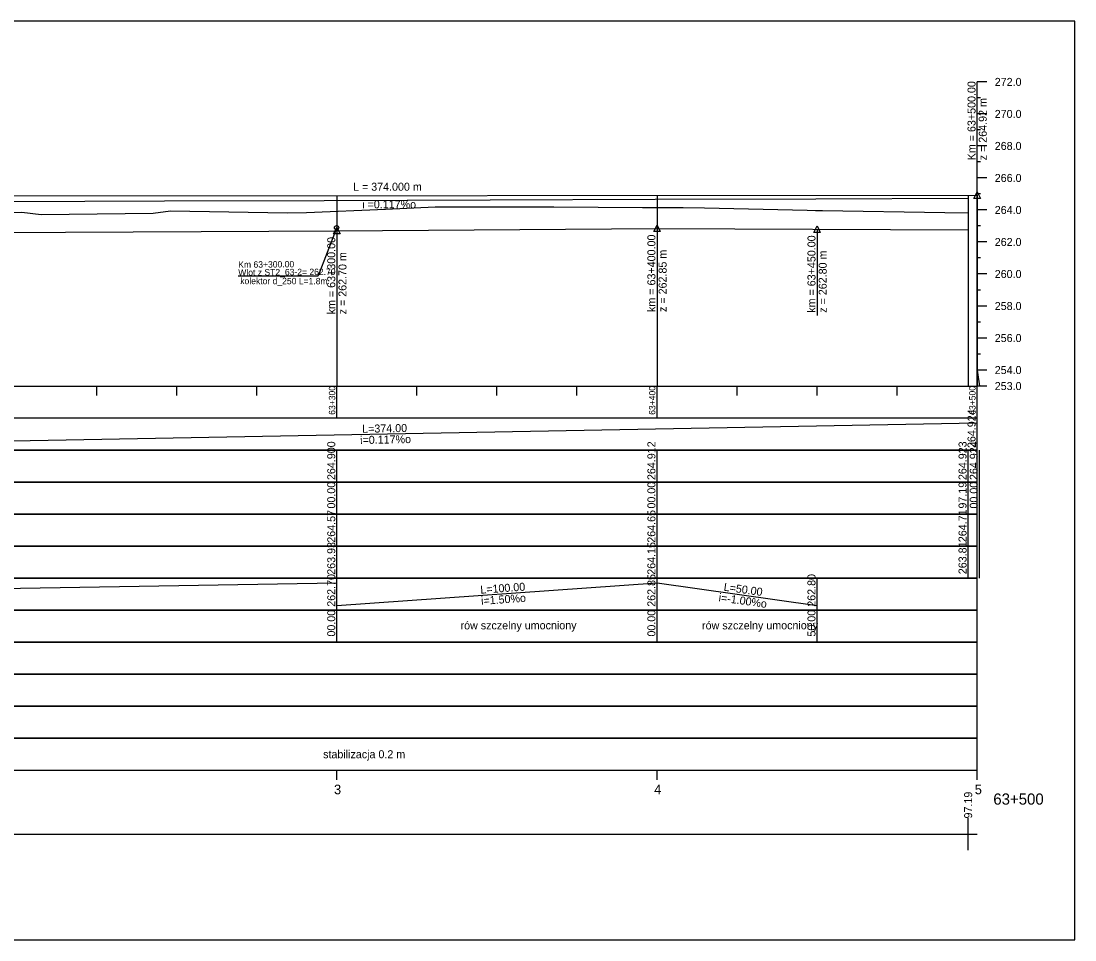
# Model space of a CAD drawing. Extents: x 6445630 to 6518227, y 5499240 to 5511716.
# Drawn here: x 6462432.6 to 6462761.8, y 5508418.3 to 5508705.3 of the extents above; entities that cross this region are included whole.
import ezdxf

# ---------------------------------------------------------------- set-up
doc = ezdxf.new("R2010")
doc.units = 0
for name, color, linetype in [('TOR_PROF-obiekty+opisy', 7, 'Continuous'), ('TOR_PROF-opisy glowne', 7, 'Continuous'), ('TOR_PROF-opisy pomocnicze', 7, 'Continuous'), ('TOR_PROF-rowy otwarte', 7, 'Continuous'), ('TOR_PROF-tabelka-geometria T1', 7, 'Continuous'), ('TOR_PROF-tabelka-kilometracja', 7, 'Continuous'), ('TOR_PROF-tabelka-odleglosci T1', 7, 'Continuous'), ('TOR_PROF-tabelka-pochylenia proj T1', 7, 'Continuous'), ('TOR_PROF-tabelka-rodzaj rowu T1', 7, 'Continuous'), ('TOR_PROF-tabelka-rowyT1', 7, 'Continuous'), ('TOR_PROF-tabelka-rurociagi T1', 7, 'Continuous'), ('TOR_PROF-tabelka-rzedne istn T1', 7, 'Continuous'), ('TOR_PROF-tabelka-rzedne proj T1', 7, 'Continuous'), ('TOR_PROF-tabelka-teren istniejacy T1', 7, 'Continuous'), ('TOR_PROF-tabelka-warstwa ochronna T1', 7, 'Continuous'), ('TOR_PROF-tor istniejacy T2', 7, 'Continuous'), ('TOR_PROF-tor projektowany', 7, 'Continuous'), ('TOR_PROF-uklad odniesienia', 7, 'Continuous'), ('TOR_PROF-warstwa ochronna', 7, 'Continuous'), ('TOR_RAMKI-dodatkowe3', 7, 'Continuous'), ('TOR_RAMKI-MASKA WYCIECIA', 7, 'Continuous')]:
    doc.layers.add(name, color=color, linetype=linetype)

msp = doc.modelspace()

# ---------------------------------------------------------------- linework, layer by layer
at = {"layer": 'TOR_PROF-obiekty+opisy'}
for p in [(6462531.01, 5508640.31), (6462500.41, 5508625.69)]:
    msp.add_line(p, (6462525.35, 5508625.69), dxfattribs=at)
msp.add_circle((6462531.13, 5508640.73), 0.683, dxfattribs=at)
at = {"layer": 'TOR_PROF-opisy pomocnicze'}
for p, q in [((6462731.21, 5508650.91), (6462731.21, 5508670.91)), ((6462731.21, 5508650.91), (6462731.21, 5508670.91)), ((6462531.21, 5508639.79), (6462531.21, 5508612.79)), ((6462631.21, 5508640.54), (6462631.21, 5508613.54)), ((6462681.21, 5508640.29), (6462681.21, 5508613.29))]:
    msp.add_line(p, q, dxfattribs=at)
for points in [[(6462731.21, 5508651.91), (6462732.21, 5508649.91), (6462730.21, 5508649.91)], [(6462731.21, 5508651.91), (6462732.21, 5508649.91), (6462730.21, 5508649.91)], [(6462531.21, 5508640.79), (6462532.21, 5508638.79), (6462530.21, 5508638.79)], [(6462631.21, 5508641.54), (6462632.21, 5508639.54), (6462630.21, 5508639.54)], [(6462681.21, 5508641.29), (6462682.21, 5508639.29), (6462680.21, 5508639.29)]]:
    msp.add_lwpolyline(points, close=True, dxfattribs=at)
at = {"layer": 'TOR_PROF-rowy otwarte'}
for p, q in [((6462111.21, 5508637.69), (6462531.21, 5508639.79)), ((6462531.21, 5508639.79), (6462631.21, 5508640.54)), ((6462631.21, 5508640.54), (6462728.4, 5508640.05))]:
    msp.add_line(p, q, dxfattribs=at)
at = {"layer": 'TOR_PROF-tabelka-geometria T1'}
for points in [[(6460674.08, 5508451.29), (6461733.15, 5508451.29), (6461733.15, 5508453.96), (6461818.15, 5508453.96), (6461818.15, 5508451.29), (6461907.6, 5508451.29), (6461907.6, 5508448.62), (6461992.6, 5508448.62), (6461992.6, 5508451.29), (6462728.4, 5508451.29)], [(6462728.4, 5508446.29), (6462728.4, 5508456.29)], [(6452331.21, 5508451.29), (6462731.21, 5508451.29)]]:
    msp.add_lwpolyline(points, dxfattribs=at)
at = {"layer": 'TOR_PROF-tabelka-kilometracja'}
for points in [[(6462531.21, 5508468.29), (6462531.21, 5508471.29)], [(6462631.21, 5508468.29), (6462631.21, 5508471.29)], [(6462731.21, 5508468.29), (6462731.21, 5508471.29)], [(6462731.21, 5508468.29), (6462731.21, 5508471.29)]]:
    msp.add_lwpolyline(points, dxfattribs=at)
at = {"layer": 'TOR_PROF-tabelka-odleglosci T1'}
msp.add_lwpolyline([(6452331.21, 5508551.29), (6462731.21, 5508551.29), (6462731.21, 5508561.29), (6452331.21, 5508561.29)], close=True, dxfattribs=at)
for points in [[(6462531.21, 5508551.29), (6462531.21, 5508561.29)], [(6462631.21, 5508551.29), (6462631.21, 5508561.29)], [(6462728.4, 5508551.29), (6462728.4, 5508561.29)], [(6462731.9, 5508551.29), (6462731.9, 5508561.29)]]:
    msp.add_lwpolyline(points, dxfattribs=at)
at = {"layer": 'TOR_PROF-tabelka-pochylenia proj T1'}
msp.add_lwpolyline([(6452331.21, 5508571.29), (6462731.21, 5508571.29), (6462731.21, 5508581.29), (6452331.21, 5508581.29)], close=True, dxfattribs=at)
for points in [[(6462357.21, 5508572.79), (6462731.21, 5508579.79)], [(6462731.21, 5508571.29), (6462731.21, 5508581.29)]]:
    msp.add_lwpolyline(points, dxfattribs=at)
at = {"layer": 'TOR_PROF-tabelka-rodzaj rowu T1'}
for points in [[(6452331.21, 5508511.29), (6462731.21, 5508511.29), (6462731.21, 5508521.29), (6452331.21, 5508521.29)], [(6452331.21, 5508511.29), (6462731.21, 5508511.29), (6462731.21, 5508521.29), (6452331.21, 5508521.29)], [(6452331.21, 5508491.29), (6462731.21, 5508491.29), (6462731.21, 5508501.29), (6452331.21, 5508501.29)]]:
    msp.add_lwpolyline(points, close=True, dxfattribs=at)
for points in [[(6462531.21, 5508511.29), (6462531.21, 5508521.29)], [(6462631.21, 5508511.29), (6462631.21, 5508521.29)], [(6462681.21, 5508511.29), (6462681.21, 5508521.29)]]:
    msp.add_lwpolyline(points, dxfattribs=at)
at = {"layer": 'TOR_PROF-tabelka-rowyT1'}
msp.add_lwpolyline([(6452331.21, 5508521.29), (6462731.21, 5508521.29), (6462731.21, 5508531.29), (6452331.21, 5508531.29)], close=True, dxfattribs=at)
msp.add_lwpolyline([(6452331.21, 5508521.29), (6462731.21, 5508521.29), (6462731.21, 5508531.29), (6452331.21, 5508531.29)], close=True, dxfattribs=at)
msp.add_lwpolyline([(6452331.21, 5508521.29), (6462731.21, 5508521.29), (6462731.21, 5508531.29), (6452331.21, 5508531.29)], close=True, dxfattribs=at)
for points in [[(6462111.21, 5508522.79), (6462531.21, 5508529.79)], [(6462531.21, 5508521.29), (6462531.21, 5508531.29)], [(6462531.21, 5508522.79), (6462631.21, 5508529.79)], [(6462631.21, 5508521.29), (6462631.21, 5508531.29)], [(6462631.21, 5508529.79), (6462681.21, 5508522.79)], [(6462681.21, 5508521.29), (6462681.21, 5508531.29)]]:
    msp.add_lwpolyline(points, dxfattribs=at)
at = {"layer": 'TOR_PROF-tabelka-rurociagi T1'}
msp.add_lwpolyline([(6452331.21, 5508501.29), (6462731.21, 5508501.29), (6462731.21, 5508511.29), (6452331.21, 5508511.29)], close=True, dxfattribs=at)
at = {"layer": 'TOR_PROF-tabelka-rzedne istn T1'}
msp.add_lwpolyline([(6452331.21, 5508541.29), (6462731.21, 5508541.29), (6462731.21, 5508551.29), (6452331.21, 5508551.29)], close=True, dxfattribs=at)
for points in [[(6462531.21, 5508541.29), (6462531.21, 5508551.29)], [(6462631.21, 5508541.29), (6462631.21, 5508551.29)], [(6462728.4, 5508541.29), (6462728.4, 5508551.29)], [(6462731.9, 5508541.29), (6462731.9, 5508551.29)], [(6462531.21, 5508531.29), (6462531.21, 5508541.29)], [(6462531.21, 5508531.29), (6462531.21, 5508541.29)], [(6462531.21, 5508531.29), (6462531.21, 5508541.29)], [(6462531.21, 5508531.29), (6462531.21, 5508541.29)], [(6462631.21, 5508531.29), (6462631.21, 5508541.29)], [(6462631.21, 5508531.29), (6462631.21, 5508541.29)], [(6462631.21, 5508531.29), (6462631.21, 5508541.29)], [(6462631.21, 5508531.29), (6462631.21, 5508541.29)]]:
    msp.add_lwpolyline(points, dxfattribs=at)
at = {"layer": 'TOR_PROF-tabelka-rzedne proj T1'}
msp.add_lwpolyline([(6452331.21, 5508561.29), (6462731.21, 5508561.29), (6462731.21, 5508571.29), (6452331.21, 5508571.29)], close=True, dxfattribs=at)
for points in [[(6462531.21, 5508561.29), (6462531.21, 5508571.29)], [(6462631.21, 5508561.29), (6462631.21, 5508571.29)], [(6462728.4, 5508561.29), (6462728.4, 5508571.29)], [(6462731.9, 5508561.29), (6462731.9, 5508571.29)]]:
    msp.add_lwpolyline(points, dxfattribs=at)
at = {"layer": 'TOR_PROF-tabelka-teren istniejacy T1'}
msp.add_lwpolyline([(6452331.21, 5508531.29), (6462731.21, 5508531.29), (6462731.21, 5508541.29), (6452331.21, 5508541.29)], close=True, dxfattribs=at)
msp.add_lwpolyline([(6452331.21, 5508531.29), (6462731.21, 5508531.29), (6462731.21, 5508541.29), (6452331.21, 5508541.29)], close=True, dxfattribs=at)
msp.add_lwpolyline([(6452331.21, 5508531.29), (6462731.21, 5508531.29), (6462731.21, 5508541.29), (6452331.21, 5508541.29)], close=True, dxfattribs=at)
msp.add_lwpolyline([(6452331.21, 5508531.29), (6462731.21, 5508531.29), (6462731.21, 5508541.29), (6452331.21, 5508541.29)], close=True, dxfattribs=at)
for points in [[(6462728.4, 5508531.29), (6462728.4, 5508541.29)], [(6462728.4, 5508531.29), (6462728.4, 5508541.29)], [(6462728.4, 5508531.29), (6462728.4, 5508541.29)], [(6462728.4, 5508531.29), (6462728.4, 5508541.29)], [(6462731.9, 5508531.29), (6462731.9, 5508541.29)], [(6462731.9, 5508531.29), (6462731.9, 5508541.29)], [(6462731.9, 5508531.29), (6462731.9, 5508541.29)], [(6462731.9, 5508531.29), (6462731.9, 5508541.29)]]:
    msp.add_lwpolyline(points, dxfattribs=at)
at = {"layer": 'TOR_PROF-tabelka-warstwa ochronna T1'}
msp.add_lwpolyline([(6452331.21, 5508481.29), (6462731.21, 5508481.29), (6462731.21, 5508491.29), (6452331.21, 5508491.29)], close=True, dxfattribs=at)
at = {"layer": 'TOR_PROF-tor istniejacy T2'}
msp.add_lwpolyline([(6462728.4, 5508649.83), (6462680.79, 5508649.64), (6462630.63, 5508649.54), (6462579.1, 5508649.34), (6462527.23, 5508649.14), (6462477.4, 5508649.04), (6462427.57, 5508648.84), (6462378.75, 5508648.69), (6462330.8, 5508648.49), (6462281.44, 5508648.39), (6462231.92, 5508648.24), (6462178.78, 5508648.09), (6462126.4, 5508647.79), (6462077.5, 5508647.59)], dxfattribs=at)
at = {"layer": 'TOR_PROF-tor projektowany'}
msp.add_line((6462357.21, 5508650.69), (6462731.21, 5508650.91), dxfattribs=at)
msp.add_line((6462357.21, 5508650.69), (6462731.21, 5508650.91), dxfattribs=at)
for points in [[(6462531.21, 5508650.79), (6462531.21, 5508596.29), (6462531.21, 5508591.29), (6462531.21, 5508591.29)], [(6462531.21, 5508650.79), (6462531.21, 5508596.29), (6462531.21, 5508591.29), (6462531.21, 5508591.29)], [(6462631.21, 5508650.85), (6462631.21, 5508596.29), (6462631.21, 5508591.29), (6462631.21, 5508591.29)], [(6462631.21, 5508650.85), (6462631.21, 5508596.29), (6462631.21, 5508591.29), (6462631.21, 5508591.29)], [(6462728.4, 5508650.91), (6462728.4, 5508596.29), (6462728.4, 5508591.29), (6462728.4, 5508591.29)], [(6462728.4, 5508650.91), (6462728.4, 5508596.29), (6462728.4, 5508591.29), (6462728.4, 5508591.29)], [(6462731.21, 5508650.91), (6462731.21, 5508596.29), (6462731.21, 5508591.29), (6462731.21, 5508591.29)], [(6462731.21, 5508650.91), (6462731.21, 5508596.29), (6462731.9, 5508591.29), (6462731.9, 5508591.29)], [(6462731.21, 5508650.91), (6462731.21, 5508596.29), (6462731.21, 5508591.29), (6462731.21, 5508591.29)], [(6462731.21, 5508650.91), (6462731.21, 5508596.29), (6462731.9, 5508591.29), (6462731.9, 5508591.29)]]:
    msp.add_lwpolyline(points, dxfattribs=at)
at = {"layer": 'TOR_PROF-uklad odniesienia'}
for p, q in [((6462731.21, 5508591.29), (6462731.21, 5508686.29)), ((6462734.21, 5508686.29), (6462731.21, 5508686.29)), ((6462734.21, 5508686.29), (6462731.21, 5508686.29)), ((6462732.21, 5508681.29), (6462731.21, 5508681.29)), ((6462734.21, 5508676.29), (6462731.21, 5508676.29)), ((6462732.21, 5508671.29), (6462731.21, 5508671.29)), ((6462734.21, 5508666.29), (6462731.21, 5508666.29)), ((6462732.21, 5508661.29), (6462731.21, 5508661.29)), ((6462734.21, 5508656.29), (6462731.21, 5508656.29)), ((6462732.21, 5508651.29), (6462731.21, 5508651.29)), ((6462734.21, 5508646.29), (6462731.21, 5508646.29)), ((6462732.21, 5508641.29), (6462731.21, 5508641.29)), ((6462734.21, 5508636.29), (6462731.21, 5508636.29)), ((6462732.21, 5508631.29), (6462731.21, 5508631.29)), ((6462734.21, 5508626.29), (6462731.21, 5508626.29)), ((6462732.21, 5508621.29), (6462731.21, 5508621.29)), ((6462734.21, 5508616.29), (6462731.21, 5508616.29)), ((6462732.21, 5508611.29), (6462731.21, 5508611.29)), ((6462734.21, 5508606.29), (6462731.21, 5508606.29)), ((6462732.21, 5508601.29), (6462731.21, 5508601.29)), ((6462734.21, 5508596.29), (6462731.21, 5508596.29)), ((6452331.21, 5508591.29), (6462731.21, 5508591.29)), ((6452331.21, 5508591.29), (6462731.21, 5508591.29)), ((6462456.21, 5508588.29), (6462456.21, 5508591.29)), ((6462456.21, 5508588.29), (6462456.21, 5508591.29)), ((6462481.21, 5508588.29), (6462481.21, 5508591.29)), ((6462481.21, 5508588.29), (6462481.21, 5508591.29)), ((6462506.21, 5508588.29), (6462506.21, 5508591.29)), ((6462506.21, 5508588.29), (6462506.21, 5508591.29)), ((6462531.21, 5508581.29), (6462531.21, 5508591.29)), ((6462531.21, 5508581.29), (6462531.21, 5508591.29)), ((6462556.21, 5508588.29), (6462556.21, 5508591.29)), ((6462556.21, 5508588.29), (6462556.21, 5508591.29)), ((6462581.21, 5508588.29), (6462581.21, 5508591.29)), ((6462581.21, 5508588.29), (6462581.21, 5508591.29)), ((6462606.21, 5508588.29), (6462606.21, 5508591.29)), ((6462606.21, 5508588.29), (6462606.21, 5508591.29)), ((6462631.21, 5508581.29), (6462631.21, 5508591.29)), ((6462631.21, 5508581.29), (6462631.21, 5508591.29)), ((6462656.21, 5508588.29), (6462656.21, 5508591.29)), ((6462656.21, 5508588.29), (6462656.21, 5508591.29)), ((6462681.21, 5508588.29), (6462681.21, 5508591.29)), ((6462681.21, 5508588.29), (6462681.21, 5508591.29)), ((6462706.21, 5508588.29), (6462706.21, 5508591.29)), ((6462706.21, 5508588.29), (6462706.21, 5508591.29)), ((6462734.21, 5508591.29), (6462731.21, 5508591.29)), ((6462731.21, 5508581.29), (6462731.21, 5508591.29)), ((6462731.21, 5508581.29), (6462731.21, 5508591.29))]:
    msp.add_line(p, q, dxfattribs=at)
at = {"layer": 'TOR_PROF-warstwa ochronna'}
msp.add_lwpolyline([(6452331.21, 5508471.29), (6462731.21, 5508471.29), (6462731.21, 5508481.29), (6452331.21, 5508481.29)], close=True, dxfattribs=at)
at = {"layer": 'TOR_RAMKI-dodatkowe3'}
for p, q in [((6462561.93, 5508647.26), (6462570.26, 5508647.31)), ((6462570.26, 5508647.31), (6462599.02, 5508647.25)), ((6462427.47, 5508645.43), (6462432.78, 5508645.62)), ((6462432.78, 5508645.62), (6462438.83, 5508644.86)), ((6462438.83, 5508644.86), (6462473.84, 5508645.32)), ((6462473.84, 5508645.32), (6462479.27, 5508645.99)), ((6462479.27, 5508645.99), (6462515.67, 5508645.35)), ((6462515.67, 5508645.35), (6462521.69, 5508645.52)), ((6462521.69, 5508645.52), (6462546.39, 5508646.59)), ((6462546.39, 5508646.59), (6462561.93, 5508647.26)), ((6462599.02, 5508647.25), (6462626.69, 5508647.02)), ((6462626.69, 5508647.02), (6462639.34, 5508647.1)), ((6462639.34, 5508647.1), (6462646.03, 5508646.95)), ((6462646.03, 5508646.95), (6462678.13, 5508646.2)), ((6462678.13, 5508646.2), (6462680.68, 5508646.12)), ((6462680.68, 5508646.12), (6462682.9, 5508646.09)), ((6462682.9, 5508646.09), (6462721.08, 5508645.47)), ((6462721.08, 5508645.47), (6462728.4, 5508645.36))]:
    msp.add_line(p, q, dxfattribs=at)
at = {"layer": 'TOR_RAMKI-MASKA WYCIECIA'}
msp.add_lwpolyline([(6460741.75, 5508418.29), (6462761.75, 5508418.29), (6462761.75, 5508705.29), (6460741.75, 5508705.29)], close=True, dxfattribs=at)

# ---------------------------------------------------------------- texts
at = {"layer": 'TOR_PROF-opisy glowne'}
for s, rotation, p in [('Wlot z ST2_63-2= 262.70', 0.4945, (6462500.42, 5508625.75)), ('Km 63+300.00', 0.4945, (6462500.42, 5508628.22)), (' kolektor d_250 L=1.8m ', 359.8879, (6462500.29, 5508623.12))]:
    msp.add_text(s, height=2, rotation=rotation, dxfattribs=at).set_placement(p)
at = {"layer": 'TOR_PROF-opisy pomocnicze'}
for s, rotation, p in [('Km = 63+500.00', 90, (6462730.71, 5508661.81)), ('Km = 63+500.00', 90, (6462730.71, 5508661.81)), ('z = 264.92 m', 90, (6462734.21, 5508661.81)), ('z = 264.92 m', 90, (6462734.21, 5508661.81)), ('L = 374.000 m', 0.0335, (6462536.27, 5508652.29)), ('L = 374.000 m', 0.0335, (6462536.27, 5508652.29)), ('  i =0.117%o', 0.0335, (6462537.27, 5508646.8)), ('  i =0.117%o', 0.0335, (6462537.27, 5508646.8)), ('km = 63+300.00', 90, (6462530.71, 5508613.69)), ('km = 63+400.00', 90, (6462630.71, 5508614.44)), ('km = 63+450.00', 90, (6462680.71, 5508614.19)), ('z = 262.70 m', 90, (6462534.21, 5508613.69)), ('z = 262.85 m', 90, (6462634.21, 5508614.44)), ('z = 262.80 m', 90, (6462684.21, 5508614.19)), ('97.19', 90, (6462729.65, 5508456.22))]:
    msp.add_text(s, height=2.5, rotation=rotation, dxfattribs=at).set_placement(p)
at = {"layer": 'TOR_PROF-tabelka-kilometracja'}
for s, p in [('3', (6462530.32, 5508463.79)), ('4', (6462630.32, 5508463.79)), ('5', (6462730.47, 5508463.79))]:
    msp.add_text(s, height=3, dxfattribs=at).set_placement(p)
msp.add_text('63+500', height=3.5, rotation=360, dxfattribs=at).set_placement((6462736.26, 5508460.54))
at = {"layer": 'TOR_PROF-tabelka-odleglosci T1'}
for s, p in [('00.00', (6462530.71, 5508553.03)), ('00.00', (6462630.71, 5508553.03)), ('97.19', (6462727.9, 5508553.03)), ('00.00', (6462731.4, 5508553.03))]:
    msp.add_text(s, height=2.5, rotation=90, dxfattribs=at).set_placement(p)
at = {"layer": 'TOR_PROF-tabelka-pochylenia proj T1'}
for s, rotation, p in [('264.924', 90, (6462730.71, 5508571.93)), ('L=374.00', 1.0723, (6462539.13, 5508576.69)), ('i=0.117%o', 1.0723, (6462538.5, 5508573.18))]:
    msp.add_text(s, height=2.5, rotation=rotation, dxfattribs=at).set_placement(p)
at = {"layer": 'TOR_PROF-tabelka-rodzaj rowu T1'}
for s, p in [('00.00', (6462530.71, 5508513.04)), ('00.00', (6462630.71, 5508513.04)), ('50.00', (6462680.71, 5508513.04))]:
    msp.add_text(s, height=2.5, rotation=90, dxfattribs=at).set_placement(p)
at = {"layer": 'TOR_PROF-tabelka-rowyT1'}
for s, rotation, p in [('262.70', 90, (6462530.71, 5508522.36)), ('262.85', 90, (6462630.71, 5508522.35)), ('262.80', 90, (6462680.71, 5508522.36)), ('L=100.00', 4.0042, (6462576.11, 5508526.43)), ('L=50.00', 352.0304, (6462651.93, 5508527.39)), ('i=1.50%o', 4.0042, (6462576.34, 5508522.94)), ('i=-1.00%o', 352.0304, (6462650.35, 5508524.08)), ('rów szczelny umocniony', 0.087, (6462569.85, 5508515.27)), ('rów szczelny umocniony', 0.087, (6462645.29, 5508515.27))]:
    msp.add_text(s, height=2.5, rotation=rotation, dxfattribs=at).set_placement(p)
at = {"layer": 'TOR_PROF-tabelka-rzedne istn T1'}
for s, p in [('264.57', (6462530.71, 5508542.36)), ('264.65', (6462630.71, 5508542.35)), ('264.71', (6462727.9, 5508542.52)), ('263.93', (6462530.71, 5508532.35)), ('264.15', (6462630.71, 5508532.35))]:
    msp.add_text(s, height=2.5, rotation=90, dxfattribs=at).set_placement(p)
at = {"layer": 'TOR_PROF-tabelka-rzedne proj T1'}
for s, p in [('264.900', (6462530.71, 5508561.93)), ('264.912', (6462630.71, 5508561.93)), ('264.923', (6462727.9, 5508561.92)), ('264.924', (6462731.4, 5508561.93))]:
    msp.add_text(s, height=2.5, rotation=90, dxfattribs=at).set_placement(p)
at = {"layer": 'TOR_PROF-tabelka-teren istniejacy T1'}
msp.add_text('263.81', height=2.5, rotation=90, dxfattribs=at).set_placement((6462727.9, 5508532.52))
at = {"layer": 'TOR_PROF-uklad odniesienia'}
for s, p in [('272.0', (6462736.71, 5508685.04)), ('272.0', (6462736.71, 5508685.04)), ('270.0', (6462736.71, 5508675.04)), ('268.0', (6462736.71, 5508665.04)), ('266.0', (6462736.71, 5508655.04)), ('264.0', (6462736.71, 5508645.04)), ('262.0', (6462736.71, 5508635.04)), ('260.0', (6462736.71, 5508625.04)), ('258.0', (6462736.71, 5508615.04)), ('256.0', (6462736.71, 5508605.04)), ('254.0', (6462736.71, 5508595.04)), ('253.0', (6462736.71, 5508590.04))]:
    msp.add_text(s, height=2.5, dxfattribs=at).set_placement(p)
for s, p in [('63+300', (6462530.71, 5508582.31)), ('63+300', (6462530.71, 5508582.31)), ('63+400', (6462630.71, 5508582.31)), ('63+400', (6462630.71, 5508582.31)), ('63+500', (6462730.71, 5508582.31)), ('63+500', (6462730.71, 5508582.31))]:
    msp.add_text(s, height=2, rotation=90, dxfattribs=at).set_placement(p)
at = {"layer": 'TOR_PROF-warstwa ochronna'}
msp.add_text('stabilizacja 0.2 m', height=2.5, rotation=360, dxfattribs=at).set_placement((6462526.92, 5508475.04))

doc.saveas('drawing.dxf')
